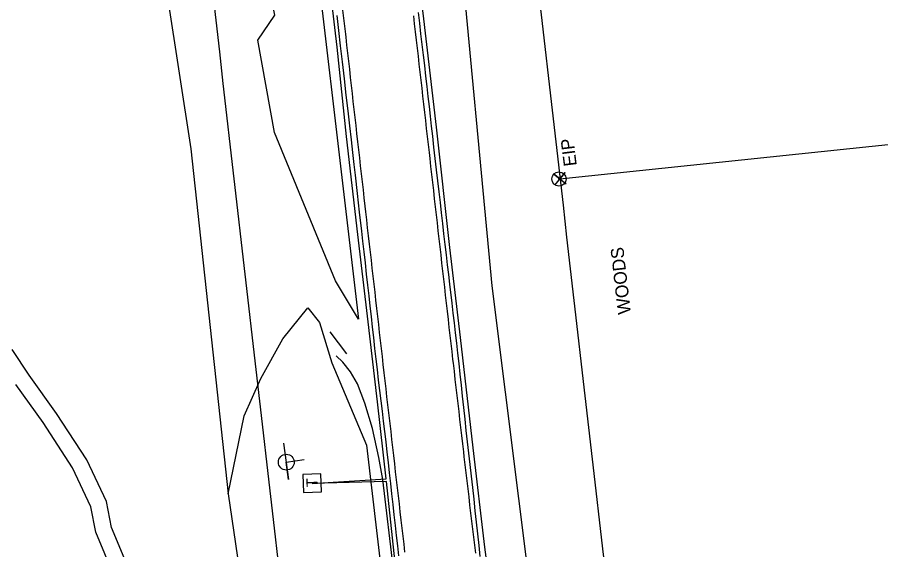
# Model space of a CAD drawing. Extents: x 472260 to 482161, y 489063 to 507124.
# Drawn here: x 477940 to 478206.6, y 497975.5 to 498139.7 of the extents above; entities that cross this region are included whole.
import ezdxf

# ---------------------------------------------------------------- set-up
doc = ezdxf.new("R2010")
doc.units = 0
for name, color, linetype in [('Exist Roads EOP Other Cogo Number', 7, 'Continuous'), ('Exist Roads EOP Other Cogo Point CELL', 7, 'Continuous'), ('Exist Structure Minor Drop Inlet Cogo Comment', 7, 'Continuous'), ('Exist Structure Minor Drop Inlet Cogo Elevation', 7, 'Continuous'), ('Exist Structure Minor Drop Inlet Cogo Number', 7, 'Continuous'), ('Prop Drainage Structure Catch Basin Convert From Junction Box Label', 7, 'Continuous'), ('Prop Drainage Structure Drop Inlet Grate 2 Narrow Slots and Sag Grates 840 24 CELL', 7, 'Continuous'), ('Prop Drainage Structure Pipe Plug CELL', 7, 'Continuous'), ('Prop Drainage Structure Pipe RCP 24in Class III', 7, 'Continuous'), ('Prop Drainage Structure Pipe RCP 66in Class III', 7, 'Continuous'), ('Prop Drainage Structure Pipe Stub Out CELL', 7, 'Continuous'), ('Prop Drainage Structure Plot Symbol 50 Scale CELL', 7, 'Continuous'), ('Prop Drainage Structure Tops and Inverts LABEL', 7, 'Continuous'), ('Prop Earthen Structure Base Ditch Lateral Detail Label', 7, 'Continuous'), ('Prop Erosion Rip Rap Class B', 7, 'Continuous'), ('Prop Erosion Rip Rap Pad at Outlet Label', 7, 'Continuous')]:
    doc.layers.add(name, color=color, linetype=linetype)

msp = doc.modelspace()

# ---------------------------------------------------------------- linework, layer by layer
at = {"layer": 'Exist Roads EOP Other Cogo Point CELL'}
msp.add_line((478107.59, 498089.87), (478107.59, 498089.87), dxfattribs=at)
msp.add_lwpolyline([(478106.01, 498087.93), (478109.16, 498091.81), (478107.59, 498089.87), (478105.64, 498091.44), (478109.53, 498088.3)], dxfattribs=at)
at = {"layer": 'Exist Structure Minor Drop Inlet Cogo Comment'}
for radius in [2.2, 0.0707]:
    msp.add_circle((478107.26, 498089.84), radius, dxfattribs=at)
at = {"layer": 'Exist Structure Minor Drop Inlet Cogo Elevation'}
for radius in [115586.96, 115686.96]:
    msp.add_arc((592937.27, 511299.31), radius, 186.405023, 186.7177067, dxfattribs=at)
at = {"layer": 'Exist Structure Minor Drop Inlet Cogo Number'}
msp.add_line((478107.59, 498089.87), (478313.52, 498111.49), dxfattribs=at)
at = {"layer": 'Prop Drainage Structure Catch Basin Convert From Junction Box Label'}
for p, q in [((478031.04, 497995.91), (478053.94, 497997.37)), ((478054.04, 497996.5), (478031.04, 497995.91))]:
    msp.add_line(p, q, dxfattribs=at)
for points in [[(478053.94, 497997.37), (478051.29, 498021.05), (478048.21, 498047.51), (478045.18, 498072.69), (478041.69, 498102.93), (478038.76, 498130.52), (478034.4, 498167.89), (478031.17, 498194.48)], [(478091.04, 497922.71), (478089.86, 497933.84), (478087.35, 497953.54), (478086.72, 497958.48), (478084.36, 497976.25), (478080.77, 498006.89), (478076.89, 498040.93), (478073.61, 498068.65), (478069.46, 498105.83), (478065.34, 498140.95), (478063.42, 498155.42)], [(478081.01, 497763.97), (478079.42, 497777.2), (478076.01, 497807.24), (478072.17, 497838.12), (478069, 497865.86), (478065.7, 497893.62), (478061.08, 497932.52), (478057.77, 497961.78), (478054.04, 497996.5)]]:
    msp.add_lwpolyline(points, dxfattribs=at)
at = {"layer": 'Prop Drainage Structure Drop Inlet Grate 2 Narrow Slots and Sag Grates 840 24 CELL'}
for points in [[(478059.74, 497974.71), (478059.45, 497977.19), (478059.16, 497979.67), (478058.88, 497982.15), (478058.59, 497984.63), (478058.3, 497987.12), (478058.01, 497989.6), (478057.73, 497992.08), (478057.44, 497994.56), (478057.15, 497997.04), (478056.86, 497999.52), (478056.58, 498002.01), (478056.29, 498004.49), (478056, 498006.97), (478055.71, 498009.45), (478055.43, 498011.93), (478055.14, 498014.42), (478054.85, 498016.9), (478054.56, 498019.38), (478054.47, 498020.15), (478054.19, 498022.64), (478053.91, 498025.12), (478053.62, 498027.6), (478053.34, 498030.08), (478053.05, 498032.56), (478052.77, 498035.04), (478052.48, 498037.52), (478052.2, 498040.01), (478051.92, 498042.49), (478051.63, 498044.97), (478051.35, 498047.45), (478051.06, 498049.93), (478050.78, 498052.41), (478050.5, 498054.89), (478050.21, 498057.37), (478049.93, 498059.86), (478049.64, 498062.34), (478049.36, 498064.82), (478049.07, 498067.3), (478048.79, 498069.78), (478048.51, 498072.26), (478048.22, 498074.74), (478047.94, 498077.22), (478047.65, 498079.71), (478047.45, 498081.5), (478047.17, 498083.98), (478046.89, 498086.46), (478046.6, 498088.94), (478046.32, 498091.42), (478046.04, 498093.9), (478045.76, 498096.38), (478045.48, 498098.86), (478045.2, 498101.34), (478044.92, 498103.83), (478044.63, 498106.31), (478044.35, 498108.79), (478044.07, 498111.27), (478043.79, 498113.75), (478043.51, 498116.23), (478043.23, 498118.71), (478042.95, 498121.19), (478042.67, 498123.67), (478042.38, 498126.16), (478042.1, 498128.64), (478041.82, 498131.12), (478041.54, 498133.6), (478041.44, 498134.47), (478041.16, 498136.95), (478040.87, 498139.43), (478040.58, 498141.91)], [(478081.57, 497974.37), (478081.27, 497976.85), (478080.98, 497979.33), (478080.69, 497981.81), (478080.39, 497984.3), (478080.1, 497986.78), (478079.81, 497989.26), (478079.51, 497991.74), (478079.22, 497994.22), (478078.93, 497996.7), (478078.63, 497999.18), (478078.34, 498001.67), (478078.04, 498004.15), (478077.86, 498005.7), (478077.57, 498008.18), (478077.29, 498010.66), (478077, 498013.14), (478076.71, 498015.62), (478076.42, 498018.1), (478076.13, 498020.58), (478075.84, 498023.07), (478075.56, 498025.55), (478075.27, 498028.03), (478074.98, 498030.51), (478074.69, 498032.99), (478074.56, 498034.13), (478074.28, 498036.62), (478073.99, 498039.1), (478073.71, 498041.58), (478073.42, 498044.06), (478073.14, 498046.54), (478072.86, 498049.02), (478072.57, 498051.5), (478072.29, 498053.99), (478072.01, 498056.47), (478071.72, 498058.95), (478071.44, 498061.43), (478071.16, 498063.91), (478070.87, 498066.39), (478070.59, 498068.87), (478070.3, 498071.36), (478070.02, 498073.84), (478069.74, 498076.32), (478069.45, 498078.8), (478069.17, 498081.28), (478068.89, 498083.76), (478068.6, 498086.24), (478068.32, 498088.73), (478068.04, 498091.21), (478067.75, 498093.69), (478067.47, 498096.17), (478067.26, 498097.98), (478066.98, 498100.46), (478066.7, 498102.94), (478066.41, 498105.42), (478066.13, 498107.9), (478065.85, 498110.39), (478065.56, 498112.87), (478065.28, 498115.35), (478065, 498117.83), (478064.72, 498120.31), (478064.43, 498122.79), (478064.15, 498125.27), (478063.87, 498127.75), (478063.58, 498130.23), (478063.3, 498132.71), (478063.02, 498135.19), (478062.73, 498137.67), (478062.45, 498140.15)]]:
    msp.add_lwpolyline(points, dxfattribs=at)
at = {"layer": 'Prop Drainage Structure Pipe Plug CELL'}
msp.add_line((478041.83, 498035.91), (478036.68, 498042.65), dxfattribs=at)
at = {"layer": 'Prop Drainage Structure Pipe RCP 24in Class III'}
for points in [[(477974.57, 497969.27), (477969.11, 497982.35), (477967.55, 497990.3), (477961.5, 498003.16), (477952.15, 498017.49), (477943.69, 498029.32), (477938.44, 498037.23)], [(477969.89, 497967.5), (477964.3, 497980.89), (477962.76, 497988.73), (477957.13, 498000.72), (477948.02, 498014.67), (477939.57, 498026.48)]]:
    msp.add_lwpolyline(points, dxfattribs=at)
at = {"layer": 'Prop Drainage Structure Pipe Stub Out CELL'}
for points in [[(478083, 497973.39), (478082.63, 497976.81), (478082.24, 497980.37), (478081.85, 497983.94), (478081.46, 497987.51), (478081.06, 497991.09), (478080.67, 497994.65), (478080.27, 497998.2), (478079.86, 498001.71), (478079.46, 498005.21), (478079.06, 498008.7), (478078.67, 498012.21), (478078.29, 498015.75), (478077.92, 498019.32), (478077.55, 498022.85), (478077.19, 498026.28), (478076.82, 498029.63), (478076.45, 498032.88), (478076.08, 498036.06), (478075.71, 498039.21), (478075.35, 498042.33), (478074.99, 498045.42), (478074.64, 498048.47), (478074.29, 498051.48), (478073.59, 498057.38), (478073.24, 498060.33), (478072.88, 498063.36), (478072.51, 498066.47), (478072.13, 498069.67), (478071.75, 498072.91), (478071.38, 498076.14), (478071.02, 498079.37), (478070.66, 498082.61), (478070.29, 498085.88), (478069.91, 498089.24), (478069.52, 498092.67), (478069.11, 498096.19), (478068.7, 498099.67), (478068.31, 498103), (478067.94, 498106.18), (478067.6, 498109.2), (478067.26, 498112.18), (478066.92, 498115.24), (478066.56, 498118.38), (478066.19, 498121.58), (478065.82, 498124.83), (478065.44, 498128.08), (478065.06, 498131.34), (478064.68, 498134.6), (478064.29, 498137.89), (478063.9, 498141.22)], [(478057.83, 497973.59), (478057.5, 497976.68), (478057.16, 497979.82), (478056.81, 497982.99), (478056.45, 497986.21), (478056.09, 497989.44), (478055.73, 497992.68), (478055.37, 497995.91), (478055, 497999.15), (478054.63, 498002.38), (478054.26, 498005.58), (478053.89, 498008.77), (478053.51, 498011.93), (478053.13, 498015.08), (478052.75, 498018.25), (478052.37, 498021.41), (478051.98, 498024.59), (478051.6, 498027.79), (478051.22, 498031.02), (478050.84, 498034.29), (478050.47, 498037.59), (478050.1, 498040.89), (478049.74, 498044.16), (478049.37, 498047.4), (478049.02, 498050.6), (478048.66, 498053.82), (478048.29, 498057.12), (478047.91, 498060.5), (478047.52, 498063.96), (478047.13, 498067.38), (478046.76, 498070.66), (478046.4, 498073.78), (478045.74, 498079.65), (478045.09, 498085.32), (478044.42, 498091.05), (478044.04, 498094.34), (478043.63, 498097.98), (478043.18, 498101.96), (478042.69, 498106.25), (478042.17, 498110.82), (478041.61, 498115.66), (478041.02, 498120.78), (478040.43, 498125.93), (478039.86, 498130.89), (478039.32, 498135.66), (478038.81, 498140.23)]]:
    msp.add_lwpolyline(points, dxfattribs=at)
at = {"layer": 'Prop Drainage Structure Plot Symbol 50 Scale CELL'}
msp.add_lwpolyline([(478086.46, 497676.11), (478082.96, 497723.06), (478079.76, 497760.55), (478076.82, 497789.03), (478072.71, 497825.54), (478068.52, 497863.08), (478065.12, 497892.72), (478060.78, 497929.66), (478056.27, 497968.59), (478052.93, 497997.1), (478051.65, 498003.96), (478049.7, 498012.85), (478047.39, 498020.65), (478045.09, 498026.62), (478042.93, 498030.39), (478040.52, 498033.29), (478038.53, 498035.24)], dxfattribs=at)
at = {"layer": 'Prop Drainage Structure Tops and Inverts LABEL'}
for points in [[(478027.98, 498194.35), (478045.36, 498046.55), (478038.31, 498058.43), (478019.42, 498104.22), (478014.36, 498132.7), (478019.59, 498140.39), (478016.03, 498158.61), (478005.47, 498184.27), (478005.36, 498192.67), (478012.09, 498195.89)], [(478005.17, 497992.72), (478010.05, 498016.72), (478015.24, 498028.27), (478022.07, 498040.55), (478029.76, 498050.13), (478033.34, 498045.53), (478037.13, 498033.15), (478047.9, 498007.71), (478058.84, 497913.8), (478070.21, 497814.5), (478081.44, 497692.59)]]:
    msp.add_lwpolyline(points, dxfattribs=at)
at = {"layer": 'Prop Earthen Structure Base Ditch Lateral Detail Label'}
msp.add_line((478023.09, 498002.48), (478023.09, 498002.48), dxfattribs=at)
msp.add_lwpolyline([(478022.25, 498008.36), (478023.82, 497997.13), (478023.07, 498002.48), (478028.66, 498003.28)], dxfattribs=at)
msp.add_circle((478023.1, 498002.48), 2.45, dxfattribs=at)
at = {"layer": 'Prop Erosion Rip Rap Class B'}
msp.add_line((478031.04, 497995.91), (478031.04, 497995.91), dxfattribs=at)
msp.add_lwpolyline([(478033.97, 497993.3), (478033.75, 497998.89), (478028.16, 497998.67), (478028.38, 497993.08), (478033.97, 497993.3)], dxfattribs=at)
at = {"layer": 'Prop Erosion Rip Rap Pad at Outlet Label'}
for points in [[(478236.65, 497936.88), (478234.46, 497937.05), (478204.31, 497941.97), (478151.3, 497945.16), (478111.98, 497950.15), (478098.99, 497958.5), (478086.64, 498056.86), (478076.3, 498167), (478071.03, 498217.47)], [(477979.45, 498191.25), (477993.64, 498099.1), (478005.17, 497992.72), (478026.78, 497845.41), (478017.87, 497796.88), (478023.44, 497718.17), (478022.43, 497688.31), (478027.96, 497668.21)]]:
    msp.add_lwpolyline(points, dxfattribs=at)

# ---------------------------------------------------------------- texts
at = {"layer": 'Exist Roads EOP Other Cogo Number'}
msp.add_text('EIP', height=4, rotation=97.1067, dxfattribs=at).set_placement((478112.8, 498094))
at = {"layer": 'Prop Drainage Structure Pipe RCP 66in Class III'}
msp.add_text('WOODS', height=4, rotation=96.515, dxfattribs=at).set_placement((478129.5, 498048.32))
at = {"layer": 'Prop Erosion Rip Rap Class B'}
msp.add_text('T', height=3.42, rotation=92.1765, dxfattribs=at).set_placement((478032.79, 497994.85))

doc.saveas('drawing.dxf')
